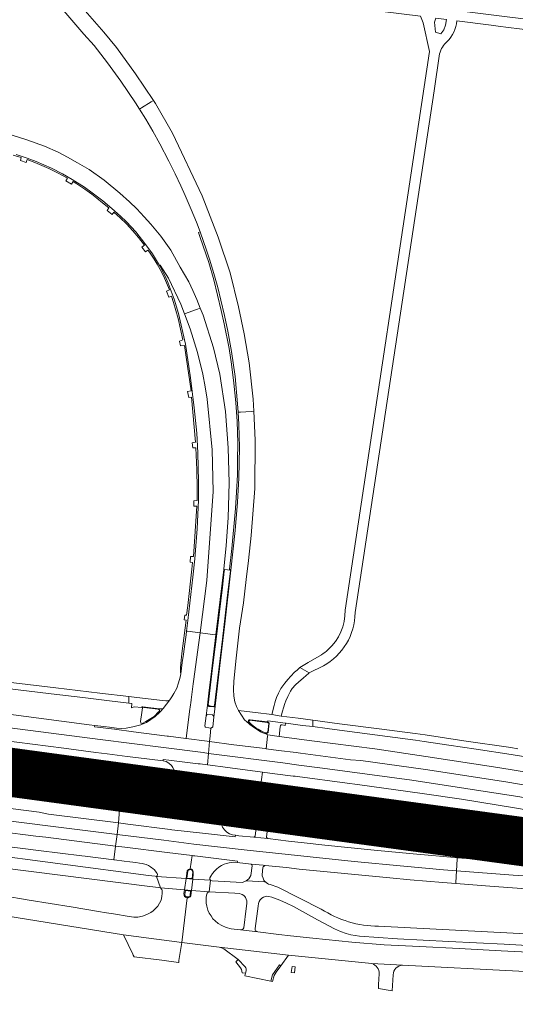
# Model space of a CAD drawing. Header units: metres. Extents: x 166325 to 190320, y 381923 to 404576.
# Tile 422 of 656: x 178004 to 178156, y 386844 to 387146. Entities that reach past the tile are written whole.
import ezdxf

# ---------------------------------------------------------------- set-up
doc = ezdxf.new("R2010")
doc.units = ezdxf.units.M
for name, color, linetype, lineweight in [('B-WE-VH-VERHARDING_ASFALT-GV', 8, 'Continuous', 18), ('B-WE-VH-VERHARDING_BETON-GV', 8, 'Continuous', 18), ('B-WE-VH-VERHARDING_BETONSTRAATSTEEN-GV', 8, 'Continuous', 18), ('B-WE-VH-VERHARDING_N-WEG', 8, 'Continuous', 18)]:
    doc.layers.add(name, color=color, linetype=linetype, lineweight=lineweight)

msp = doc.modelspace()

# ---------------------------------------------------------------- linework, layer by layer
at = {"layer": 'B-WE-VH-VERHARDING_ASFALT-GV', "flags": 128}
for points in [[(178138.49, 387145.472), (178148.98, 387144.143), (178151.178, 387143.865), (178154.311, 387143.468), (178157.67, 387143.043), (178165.891, 387142.002), (178166.316, 387145.15), (178086.572, 387155.215), (178080.088, 387156.033), (178079.74, 387152.919), (178079.941, 387152.888), (178127.362, 387146.882), (178128.161, 387144.871), (178130.078, 387136.082), (178104.203, 386964.884)], [(178017.939, 387148.528), (178024.15, 387141.45), (178027.234, 387137.919), (178031.382, 387132.669), (178035.452, 387127.027), (178039.984, 387120.34), (178041.171, 387118.453), (178041.834, 387118.868), (178044.734, 387120.681), (178045.424, 387121.112), (178039.909, 387129.278), (178034.078, 387137.277), (178030.26, 387141.973), (178024.504, 387148.584)], [(178107.284, 386964.164), (178131.515, 387124.057), (178133.222, 387135.397)], [(178003.384, 387104.563), (178006.75, 387103.429), (178009.471, 387102.438), (178014.182, 387100.392), (178017.55, 387098.626), (178020.56, 387096.905), (178024.277, 387094.534), (178026.281, 387093.114), (178029.961, 387090.309), (178032.659, 387088.014), (178035.38, 387085.665), (178037.196, 387083.916), (178040.022, 387080.8), (178042.867, 387077.279), (178045.173, 387074.085), (178047.347, 387070.507), (178047.564, 387070.639), (178050.027, 387066.672), (178053.871, 387058.637), (178054.991, 387055.68), (178058.662, 387057.043), (178059.787, 387057.461), (178058.725, 387060.084), (178057.507, 387062.851), (178056.278, 387065.513), (178053.702, 387070.05), (178050.79, 387075.17), (178047.735, 387079.507), (178044.681, 387083.159), (178042.62, 387085.427), (178040.413, 387087.899), (178038.083, 387090.078), (178035.146, 387092.651), (178030.33, 387096.675), (178025.722, 387099.949), (178022.216, 387101.995), (178019.135, 387103.702), (178016.188, 387105.218), (178012.005, 387107.039), (178006.663, 387109.03), (178002.153, 387110.457)], [(178096.974, 386951.254), (178092.917, 386948.892), (178091.335, 386947.971), (178090.378, 386947.306), (178093.251, 386945.714), (178097.58, 386947.812)], [(178156.745, 386904.261), (178139.881, 386906.963), (178127.877, 386908.748), (178108.001, 386911.489), (178104.894, 386911.922), (178089.659, 386913.922), (178088.953, 386914.014), (178088.316, 386914.065), (178082.684, 386914.793), (178078.878, 386915.293), (178078.296, 386910.767), (178078.163, 386910.123), (178078.292, 386910.022), (178078.858, 386910.119), (178080.311, 386910.181), (178081.729, 386910.186), (178081.966, 386910.152), (178082.093, 386910.412), (178082.395, 386910.521), (178091.794, 386909.348), (178096.547, 386908.777), (178106.704, 386907.33), (178116.686, 386905.981), (178130.602, 386904.051), (178143.219, 386902.221), (178160.331, 386899.378)], [(177987.91, 386905.878), (178010.46, 386903.034), (178013.292, 386902.418), (178034.724, 386899.742), (178035.005, 386903.743), (178035.032, 386904.119), (178034.174, 386904.127), (178033.25, 386904.239), (178032.072, 386904.348), (178031.034, 386904.477), (178029.858, 386904.605), (178027.286, 386904.952), (178024.743, 386905.236), (178021.964, 386905.525), (178015.441, 386906.337), (178001.869, 386908.032)], [(177952.672, 386891.985), (177998.174, 386886.067), (178044.346, 386880.255), (178047.022, 386879.918), (178047.67, 386879.839), (178046.416, 386883.279), (178045.956, 386883.445), (178043.955, 386883.635), (177965.03, 386893.975)], [(178160.155, 386887.447), (178150.126, 386888.152), (178138.605, 386889.017), (178138.582, 386888.604), (178138.384, 386885.08), (178155.745, 386883.745), (178170.954, 386882.755)], [(178170.954, 386882.755), (178155.745, 386883.745), (178138.384, 386885.08), (178138.182, 386881.47), (178138.164, 386881.154), (178149.983, 386880.189), (178164.024, 386879.255)], [(177989.926, 386872.917), (178036.322, 386865.41), (178054.156, 386863.056), (178055.846, 386876.807), (178055.462, 386876.89), (178055.016, 386877.131), (178054.837, 386877.494), (178054.772, 386878.054), (178054.973, 386879.254), (178047.67, 386879.839), (178047.995, 386879.348), (178048.149, 386878.954), (178048.163, 386878.154), (178048.069, 386877.151), (178047.816, 386876.08), (178047.338, 386875.105), (178046.758, 386874.186), (178046.054, 386873.472), (178045.364, 386872.818), (178044.624, 386872.306), (178043.402, 386871.699), (178042.064, 386871.141), (178040.633, 386870.874), (178039.396, 386870.841), (178038.051, 386871.027), (178033.158, 386871.815), (178030.324, 386872.244), (178029.182, 386872.424), (178020.25, 386873.96), (178007.374, 386876.048), (177990.682, 386878.866)], [(178079.701, 386881.714), (178079.668, 386881.691), (178073.939, 386882.01), (178073.458, 386881.743), (178072.675, 386881.482), (178063.465, 386881.954), (178062.966, 386882.12), (178062.582, 386878.591), (178070.421, 386878.188), (178071.883, 386878.053), (178072.36, 386877.916), (178072.632, 386877.783), (178073.157, 386877.458), (178073.441, 386877.165), (178073.698, 386876.81), (178073.893, 386876.374), (178074.095, 386875.84), (178074.134, 386875.489), (178074.09, 386875.014), (178073.933, 386873.479), (178073.198, 386867.519), (178073.017, 386867.214), (178072.663, 386867.059), (178072.139, 386866.949), (178077.498, 386866.336), (178077.077, 386866.529), (178076.763, 386866.685), (178076.682, 386866.852), (178076.623, 386867.405), (178077.539, 386874.238), (178077.669, 386875.039), (178077.834, 386875.638), (178078.222, 386876.174), (178078.716, 386876.629), (178079.223, 386876.918), (178079.843, 386877.187), (178080.25, 386877.223), (178080.799, 386877.201), (178081.786, 386876.98), (178084.205, 386876.078), (178086.235, 386875.117), (178088.375, 386874.054), (178095.724, 386869.989), (178100.97, 386867.25), (178102.779, 386866.474), (178104.513, 386865.81), (178106.021, 386865.406), (178107.299, 386865.168), (178108.61, 386864.98), (178120.256, 386864.209), (178136.047, 386863.406), (178153.053, 386862.515), (178168.955, 386861.677)], [(178096.916, 386873.323), (178083.627, 386880.013), (178081.207, 386880.823)], [(178164.595, 386859.895), (178152.068, 386860.555), (178139.245, 386861.252), (178127.049, 386861.883), (178116.178, 386862.402), (178106.319, 386863.139), (178094.332, 386864.393), (178087.489, 386865.144), (178083.945, 386865.532), (178077.498, 386866.336), (178072.139, 386866.949), (178071.085, 386867.058), (178069.321, 386867.296), (178067.74, 386867.665), (178066.388, 386868.263), (178065.297, 386868.891), (178064.338, 386869.74), (178063.67, 386870.36), (178063.114, 386871.196), (178062.593, 386872.048), (178062.138, 386873.019), (178061.819, 386874.205), (178061.644, 386875.096), (178061.656, 386877.012), (178061.809, 386877.951), (178061.91, 386878.189), (178062.13, 386878.406), (178062.582, 386878.591), (178057.11, 386879.049), (178056.875, 386877.389), (178056.711, 386877.105), (178056.518, 386876.917), (178056.122, 386876.779), (178055.846, 386876.807), (178054.156, 386863.056), (178065.571, 386861.593), (178086.836, 386859.186), (178112.437, 386856.634), (178121.822, 386856.09), (178228.912, 386850.592)], [(178222.582, 386862.447), (178114.495, 386868.09)], [(178086.836, 386859.186), (178065.571, 386861.593), (178066.341, 386861.446), (178066.997, 386861.087), (178071.484, 386857.844), (178073.576, 386855.575)], [(178073.843, 386854.366), (178073.699, 386853.628), (178073.529, 386852.847), (178081.458, 386851.253), (178081.961, 386853.128), (178084.065, 386856.201), (178084.483, 386855.883), (178086.836, 386859.186)]]:
    msp.add_lwpolyline(points, dxfattribs=at)
for points in [[(178134.509, 387142.762), (178133.551, 387141.499), (178131.959, 387142.058), (178131.643, 387145.101), (178132.074, 387146.285), (178135.375, 387145.867), (178135.036, 387144.217)], [(178045.424, 387121.112), (178044.734, 387120.681), (178041.834, 387118.868), (178041.171, 387118.453), (178043.142, 387115.323), (178045.221, 387111.669), (178047.406, 387107.8), (178050.217, 387102.502), (178052.13, 387098.635), (178053.86, 387094.893), (178055.155, 387092.02), (178057.023, 387087.712), (178058.627, 387083.752), (178059.742, 387080.882), (178061.711, 387075.183), (178062.707, 387072.137), (178064.194, 387067.319), (178065.252, 387063.74), (178066.148, 387059.93), (178067.213, 387055.236), (178068.259, 387050.372), (178069.386, 387044.149), (178070.477, 387036.55), (178071.276, 387028.1), (178071.435, 387025.587), (178072.125, 387025.623), (178075.475, 387025.798), (178076.249, 387025.838), (178076.069, 387029.547), (178074.781, 387040.713), (178073.281, 387049.54), (178071.566, 387057.841), (178068.957, 387068.266), (178065.338, 387079.165), (178060.45, 387091.853), (178051.295, 387111.105), (178046.043, 387120.194)], [(178054.991, 387055.68), (178053.871, 387058.637), (178050.027, 387066.672), (178047.564, 387070.639), (178047.347, 387070.507), (178047.515, 387070.23), (178049.05, 387067.251), (178049.966, 387065.149), (178051.802, 387060.245), (178053.159, 387055.855), (178055.296, 387046.373), (178056.844, 387036.095), (178057.99, 387026.903), (178058.745, 387019.129), (178059.031, 387013.152), (178059.302, 387004.346), (178059.243, 386998.605), (178058.877, 386989.817), (178058.152, 386980.669), (178057.51, 386975.066), (178055.977, 386961.763), (178055.554, 386958.491), (178055.929, 386958.445), (178059.786, 386957.97), (178061.81, 386973.976), (178063.726, 387001.263), (178063.472, 387014.054), (178061.901, 387029.546), (178061.28, 387033.383), (178060.577, 387037.215), (178058.933, 387043.815), (178056.734, 387051.076)], [(178059.787, 387057.461), (178058.662, 387057.043), (178054.991, 387055.68), (178056.734, 387051.076), (178058.933, 387043.815), (178060.577, 387037.215), (178061.28, 387033.383), (178061.901, 387029.546), (178063.472, 387014.054), (178063.726, 387001.263), (178061.81, 386973.976), (178059.786, 386957.97), (178063.629, 386957.497), (178064.576, 386957.38), (178065.938, 386968.208), (178067.051, 386977.319), (178067.068, 386977.463), (178067.795, 386984.747), (178068.419, 386993.195), (178068.692, 387003.909), (178068.351, 387014.632), (178067.512, 387025.763), (178065.794, 387037.203), (178063.871, 387045.252), (178060.67, 387055.28)], [(178076.249, 387025.838), (178075.475, 387025.798), (178072.125, 387025.623), (178071.435, 387025.587), (178071.676, 387021.781), (178071.837, 387014.804), (178071.677, 387005.342), (178071.276, 386998.042), (178070.506, 386989.365), (178069.164, 386977.209), (178067.36, 386960.738), (178065.798, 386947.977), (178064.336, 386935.444), (178063.947, 386932.166), (178063.631, 386929.154), (178063.492, 386929), (178063.412, 386928.935), (178063.276, 386928.865), (178063.084, 386928.799), (178063.011, 386928.794), (178062.813, 386926.412), (178062.667, 386924.662), (178070.095, 386923.672), (178079.737, 386922.473), (178079.987, 386922.455), (178080.397, 386926.343), (178080.567, 386926.719), (178080.15, 386926.9), (178079.989, 386926.965), (178079.51, 386927.159), (178078.27, 386927.674), (178076.411, 386928.86), (178075.064, 386929.88), (178074.775, 386930.122), (178074.073, 386930.71), (178073.421, 386931.338), (178072.494, 386932.7), (178071.565, 386934.167), (178070.95, 386935.34), (178070.467, 386936.859), (178070.155, 386938.523), (178069.971, 386940.559), (178070.139, 386943.106), (178070.859, 386950.234), (178071.816, 386959.407), (178073.027, 386967.12), (178073.889, 386974.319), (178074.586, 386980.098), (178075.387, 386987.778), (178076.518, 387002.221), (178076.676, 387017.035)], [(178059.786, 386957.97), (178055.929, 386958.445), (178055.554, 386958.491), (178055.445, 386957.382), (178055.077, 386954.442), (178054.649, 386951.433), (178054.289, 386948.831), (178053.85, 386945.372), (178053.669, 386944.403), (178053.169, 386942.639), (178052.581, 386941.007), (178051.664, 386939.345), (178051.076, 386938.299), (178050.47, 386937.43), (178048.42, 386934.767), (178048.303, 386934.635), (178047.721, 386933.982), (178047.396, 386933.617), (178046.007, 386932.278), (178043.329, 386930.527), (178042.019, 386929.939), (178041.779, 386929.865), (178041.56, 386929.798), (178040.325, 386929.484), (178039.096, 386929.172), (178038.658, 386929.058), (178037.137, 386928.788), (178035.774, 386928.61), (178034.171, 386928.797), (178031.981, 386929.075), (178030.268, 386929.293), (178027.475, 386929.602), (178027.42, 386929.202), (178033.477, 386928.432), (178039.291, 386927.618), (178049.682, 386926.312), (178050.086, 386926.262), (178055.441, 386925.63), (178055.451, 386925.629), (178056.545, 386933.838), (178056.825, 386935.94), (178056.896, 386936.474), (178057.028, 386937.465), (178057.69, 386942.34), (178057.781, 386943.007), (178059.407, 386954.972)], [(178064.576, 386957.38), (178063.629, 386957.497), (178059.786, 386957.97), (178059.407, 386954.972), (178057.781, 386943.007), (178057.69, 386942.34), (178057.028, 386937.465), (178056.896, 386936.474), (178056.825, 386935.94), (178056.545, 386933.838), (178055.451, 386925.629), (178061.973, 386924.753), (178062.667, 386924.662), (178062.813, 386926.412), (178063.011, 386928.794), (178062.852, 386928.781), (178062.433, 386928.853), (178061.491, 386929.014), (178061.354, 386929.098), (178061.318, 386929.166), (178061.266, 386929.423), (178061.613, 386932.553), (178062.047, 386935.767), (178062.559, 386940.375), (178063.042, 386944.356), (178063.853, 386951.296)], [(178093.251, 386945.714), (178090.378, 386947.306), (178089.867, 386946.856), (178089.483, 386946.518), (178088.751, 386945.906), (178087.547, 386944.713), (178086.675, 386943.667), (178085.782, 386942.526), (178084.509, 386940.923), (178083.829, 386939.486), (178083.215, 386938.126), (178082.848, 386937.217), (178082.657, 386936.521), (178082.435, 386935.718), (178081.793, 386932.901), (178084.665, 386932.454), (178085.047, 386933.96), (178085.313, 386935.028), (178085.751, 386936.313), (178086.056, 386937.081), (178086.623, 386938.459), (178087.525, 386940.067), (178088.042, 386940.874), (178089.025, 386942.003), (178090.063, 386942.914), (178091.333, 386944.073), (178092.301, 386944.918), (178092.966, 386945.519)], [(178027.475, 386929.602), (178025.758, 386929.792), (178017.283, 386930.922), (178000.961, 386932.995), (177991.489, 386934.238), (177991.434, 386933.805), (177990.977, 386930.184), (178004.59, 386928.43), (178029.081, 386925.298), (178048.535, 386922.833), (178060.655, 386921.257), (178062.364, 386921.035), (178062.667, 386924.662), (178061.973, 386924.753), (178055.451, 386925.629), (178055.441, 386925.63), (178050.086, 386926.262), (178049.682, 386926.312), (178039.291, 386927.618), (178033.477, 386928.432), (178027.42, 386929.202)], [(178064.336, 386935.444), (178064.209, 386935.332), (178064, 386935.301), (178062.614, 386935.385), (178062.398, 386935.422), (178062.251, 386935.474), (178062.047, 386935.767), (178061.613, 386932.553), (178061.793, 386932.789), (178061.888, 386932.876), (178061.956, 386932.91), (178063.552, 386932.791), (178063.661, 386932.72), (178063.75, 386932.62), (178063.947, 386932.166)], [(177990.977, 386930.184), (177990.528, 386926.622), (177990.467, 386926.142), (177998.792, 386925.059), (178017.939, 386922.647), (178027.788, 386921.288), (178031.277, 386920.845), (178037.428, 386920.065), (178040.018, 386919.737), (178048.396, 386918.766), (178048.484, 386919.178), (178050.158, 386918.979), (178059.185, 386917.858), (178059.78, 386917.795), (178062.07, 386917.499), (178062.364, 386921.035), (178060.655, 386921.257), (178048.535, 386922.833), (178029.081, 386925.298), (178004.59, 386928.43)], [(178094.079, 386924.852), (178084.023, 386926.24), (178080.567, 386926.719), (178080.397, 386926.343), (178079.987, 386922.455), (178083.804, 386921.935), (178089.178, 386921.247), (178089.872, 386921.142), (178090.516, 386921.057), (178105.938, 386919.041), (178109.044, 386918.845), (178128.924, 386916.102), (178153.55, 386912.305), (178168.408, 386909.703), (178169.123, 386913.277), (178169.205, 386913.684), (178151.062, 386916.662), (178129.023, 386920.036), (178113.338, 386922.368)], [(178079.987, 386922.455), (178079.737, 386922.473), (178070.095, 386923.672), (178062.667, 386924.662), (178062.364, 386921.035), (178085.087, 386918.089), (178090.083, 386917.45), (178097.293, 386916.529), (178124.671, 386912.796), (178157.865, 386907.668), (178167.645, 386905.887), (178168.408, 386909.703), (178153.55, 386912.305), (178128.924, 386916.102), (178109.044, 386918.845), (178105.938, 386919.041), (178090.516, 386921.057), (178089.872, 386921.142), (178089.178, 386921.247), (178083.804, 386921.935)], [(178077.812, 386910.178), (178078.163, 386910.123), (178078.296, 386910.767), (178078.878, 386915.293), (178068.95, 386916.596), (178068.3, 386916.691), (178062.07, 386917.499), (178059.78, 386917.795), (178059.185, 386917.858), (178050.158, 386918.979), (178048.484, 386919.178), (178048.396, 386918.766), (178049.376, 386918.504), (178050.226, 386918.026), (178050.947, 386917.328), (178051.445, 386916.651), (178051.966, 386915.289), (178052.124, 386914.276), (178052.143, 386913.64), (178052.093, 386912.412), (178051.887, 386911.413), (178051.584, 386910.616), (178051.096, 386909.87), (178050.779, 386909.497), (178049.823, 386908.705), (178048.295, 386907.807), (178046.386, 386906.897), (178044.402, 386906.117), (178041.843, 386905.341), (178039.855, 386904.863), (178038.708, 386904.635), (178036.617, 386904.248), (178035.346, 386904.116), (178035.032, 386904.119), (178035.005, 386903.743), (178034.724, 386899.742), (178037.636, 386899.376), (178050.596, 386897.743), (178051.089, 386897.644), (178060.52, 386896.54), (178070.53, 386895.411), (178070.618, 386895.938), (178069.711, 386896.089), (178068.801, 386896.373), (178068.003, 386896.83), (178067.211, 386897.638), (178066.654, 386898.448), (178066.326, 386899.259), (178066.127, 386900.187), (178066.042, 386901.142), (178066.131, 386902.241), (178066.314, 386903.25), (178066.566, 386904.201), (178066.883, 386904.839), (178067.455, 386905.54), (178067.912, 386905.931), (178068.584, 386906.401), (178070.549, 386907.43), (178072.974, 386908.5), (178074.957, 386909.276), (178076.535, 386909.888), (178077.229, 386910.07), (178077.54, 386910.142)], [(178062.364, 386921.035), (178062.07, 386917.499), (178068.3, 386916.691), (178068.95, 386916.596), (178078.878, 386915.293), (178082.684, 386914.793), (178088.316, 386914.065), (178088.953, 386914.014), (178089.659, 386913.922), (178104.894, 386911.922), (178108.001, 386911.489), (178127.877, 386908.748), (178139.881, 386906.963), (178156.745, 386904.261), (178166.959, 386902.461), (178167.645, 386905.887), (178157.865, 386907.668), (178124.671, 386912.796), (178097.293, 386916.529), (178090.083, 386917.45), (178085.087, 386918.089)], [(177987.91, 386905.878), (177970.355, 386908.092), (177937.988, 386912.048), (177936.682, 386912.198), (177936.64, 386912.598), (177935.107, 386912.617), (177934.896, 386912.626), (177934.854, 386912.283), (177934.408, 386908.688), (177936.715, 386908.405), (177963.819, 386905.036), (177987.432, 386902.089), (177988.05, 386902.011), (178012.28, 386898.952), (178034.283, 386896.193), (178034.724, 386899.742), (178013.292, 386902.418), (178010.46, 386903.034)], [(178081.966, 386910.152), (178081.729, 386910.186), (178080.311, 386910.181), (178078.858, 386910.119), (178078.292, 386910.022), (178078.386, 386909.838), (178078.397, 386909.444), (178078.032, 386906.73), (178076.641, 386895.643), (178076.557, 386895.533), (178076.273, 386895.328), (178080.497, 386894.929), (178080.151, 386895.225), (178080.124, 386895.395)], [(177934.408, 386908.688), (177934.089, 386904.88), (177936.984, 386904.702), (177981.21, 386899.215), (177986.978, 386898.494), (178009.375, 386895.693), (178012.436, 386895.299), (178033.84, 386892.628), (178034.283, 386896.193), (178012.28, 386898.952), (177988.05, 386902.011), (177987.432, 386902.089), (177963.819, 386905.036), (177936.715, 386908.405)], [(177934.089, 386904.88), (177934.029, 386904.419), (177935.017, 386904.111), (177950.442, 386899.417), (177953.114, 386898.596), (177954.538, 386898.295), (177956.679, 386898.039), (177981.162, 386894.939), (178010.211, 386891.263), (178023.513, 386889.617), (178024.568, 386889.484), (178033.304, 386888.381), (178033.84, 386892.628), (178012.436, 386895.299), (178009.375, 386895.693), (177986.978, 386898.494), (177981.21, 386899.215), (177936.984, 386904.702)], [(178091.704, 386893.599), (178086.915, 386894.139), (178080.497, 386894.929), (178076.273, 386895.328), (178071.67, 386895.763), (178070.618, 386895.938), (178070.53, 386895.411), (178060.52, 386896.54), (178051.089, 386897.644), (178050.596, 386897.743), (178037.636, 386899.376), (178034.724, 386899.742), (178034.283, 386896.193), (178048.67, 386894.389), (178057.798, 386893.225), (178074.184, 386891.362), (178086.751, 386890.016), (178107.023, 386887.897), (178122.25, 386886.432), (178134.412, 386885.386), (178138.384, 386885.08), (178138.582, 386888.604), (178138.605, 386889.017), (178137.738, 386889.082), (178126.227, 386890.126), (178113.184, 386891.379), (178098.057, 386892.866)], [(178034.283, 386896.193), (178033.84, 386892.628), (178036.689, 386892.269), (178049.64, 386890.657), (178057.333, 386889.711), (178057.758, 386889.659), (178058.15, 386889.635), (178071.198, 386888.025), (178071.182, 386887.552), (178075.464, 386887.115), (178079.07, 386886.746), (178079.731, 386886.679), (178086.303, 386886.008), (178090.194, 386885.522), (178117.972, 386882.882), (178124.176, 386882.263), (178134.218, 386881.476), (178138.164, 386881.154), (178138.182, 386881.47), (178138.384, 386885.08), (178134.412, 386885.386), (178122.25, 386886.432), (178107.023, 386887.897), (178086.751, 386890.016), (178074.184, 386891.362), (178057.798, 386893.225), (178048.67, 386894.389)], [(178057.333, 386889.711), (178049.64, 386890.657), (178036.689, 386892.269), (178033.84, 386892.628), (178033.304, 386888.381), (178033.524, 386888.353), (178036.485, 386887.979), (178038.247, 386887.791), (178040.077, 386887.589), (178041.149, 386887.417), (178042.012, 386887.294), (178043.179, 386886.971), (178043.973, 386886.678), (178044.582, 386886.278), (178044.984, 386885.947), (178045.289, 386885.747), (178045.771, 386885.287), (178046.324, 386884.664), (178046.595, 386884.234), (178046.738, 386883.861), (178046.637, 386883.562), (178046.565, 386883.475), (178046.416, 386883.279), (178055.492, 386882.636), (178055.85, 386885.073), (178055.976, 386885.265), (178056.199, 386885.41), (178056.51, 386885.539), (178056.757, 386885.613)], [(178071.182, 386887.552), (178071.198, 386888.025), (178058.15, 386889.635), (178057.758, 386889.659), (178057.333, 386889.711), (178056.757, 386885.613), (178057.097, 386885.525), (178057.427, 386885.287), (178057.587, 386885.07), (178057.677, 386884.781), (178057.677, 386884.249), (178057.542, 386882.474), (178062.966, 386882.12), (178062.788, 386882.356), (178062.76, 386882.878), (178063.022, 386883.439), (178063.573, 386884.216), (178064.165, 386884.94), (178064.782, 386885.533), (178065.521, 386886.171), (178066.34, 386886.654), (178067.167, 386887.05), (178067.862, 386887.302), (178068.703, 386887.469), (178069.305, 386887.594), (178070.118, 386887.661)], [(178079.731, 386886.679), (178079.07, 386886.746), (178075.464, 386887.115), (178075.587, 386886.878), (178075.705, 386886.552), (178075.302, 386883.585), (178075.004, 386883.09), (178074.668, 386882.552), (178073.939, 386882.01), (178079.668, 386881.691), (178079.292, 386882.217), (178079.064, 386882.78), (178078.833, 386883.482), (178078.882, 386885.257), (178079.074, 386886.319), (178079.175, 386886.356)], [(178055.492, 386882.636), (178046.416, 386883.279), (178047.67, 386879.839), (178054.973, 386879.254)], [(178057.542, 386882.474), (178055.492, 386882.636), (178054.973, 386879.254), (178057.11, 386879.049)], [(178062.966, 386882.12), (178057.542, 386882.474), (178057.11, 386879.049), (178062.582, 386878.591)], [(178054.156, 386863.056), (178036.322, 386865.41), (178039.174, 386859.496), (178039.286, 386859.214), (178039.287, 386859.212), (178039.5, 386858.677), (178048.06, 386857.63), (178053.123, 386856.95), (178053.2, 386856.934), (178053.223, 386857.068), (178053.292, 386857.508)]]:
    msp.add_lwpolyline(points, close=True, dxfattribs=at)
at = {"layer": 'B-WE-VH-VERHARDING_ASFALT-GV'}
for points in [[(178135.539, 387139.134, 0.1705997), (178138.49, 387145.472)], [(178133.222, 387135.397, -0.1621885), (178135.539, 387139.134)], [(178097.58, 386947.812, 0.2699489), (178107.284, 386964.164)], [(178104.203, 386964.884, -0.2224309), (178098.949, 386952.74)], [(178098.949, 386952.74, -0.0395697), (178096.974, 386951.254)], [(178081.207, 386880.823, -0.1401104), (178079.701, 386881.714)], [(178114.495, 386868.09, -0.1470438), (178096.916, 386873.323)]]:
    msp.add_lwpolyline(points, format="xyb", dxfattribs=at)
at = {"layer": 'B-WE-VH-VERHARDING_BETON-GV', "flags": 128}
for points in [[(177991.984, 386943.978), (177991.688, 386941.999), (178003.127, 386940.602), (178014.047, 386939.317), (178023.833, 386938.129), (178031.994, 386937.165), (178037.883, 386936.448), (178037.883, 386938.431), (178029.067, 386939.516), (178015.538, 386941.104), (178002.663, 386942.673)], [(178050.47, 386937.43), (178050.076, 386937.237), (178049.75, 386937.14), (178049.477, 386937.085), (178049.24, 386937.074), (178048.202, 386937.188), (178040.321, 386938.131), (178037.883, 386938.431), (178037.883, 386936.448), (178038.839, 386936.331), (178038.679, 386935.021), (178039.589, 386935.239), (178041.856, 386935.079), (178041.896, 386935.238), (178042.197, 386935.332), (178047.187, 386934.706), (178048.303, 386934.635), (178048.42, 386934.767)], [(178084.665, 386932.454), (178081.793, 386932.901), (178076.763, 386933.55), (178074.09, 386933.867), (178071.565, 386934.167), (178072.494, 386932.7), (178073.421, 386931.338), (178074.073, 386930.71), (178074.775, 386930.122), (178074.575, 386930.671), (178074.548, 386930.759), (178074.558, 386930.888), (178074.582, 386931.023), (178074.621, 386931.097), (178074.721, 386931.204), (178074.851, 386931.302), (178075.099, 386931.331), (178080.459, 386930.66), (178080.487, 386930.959), (178085.953, 386930.303), (178086.176, 386930.29), (178091.16, 386929.593), (178094.295, 386929.234), (178094.295, 386931.206), (178089.798, 386931.803)], [(178085.953, 386930.303), (178080.487, 386930.959), (178080.459, 386930.66), (178080.661, 386930.585), (178080.776, 386930.519), (178080.917, 386930.302), (178080.589, 386927.397), (178080.321, 386927.191), (178079.989, 386926.965), (178080.15, 386926.9), (178080.567, 386926.719), (178084.023, 386926.24), (178084.327, 386929.187), (178084.374, 386929.422), (178084.404, 386929.518), (178084.477, 386929.638), (178084.638, 386929.737), (178084.891, 386929.729), (178085.857, 386929.595)], [(178088.906, 386855.585), (178087.969, 386855.723), (178087.743, 386853.83), (178088.708, 386853.726)]]:
    msp.add_lwpolyline(points, close=True, dxfattribs=at)
for points in [[(178157.162, 386922.429), (178155.033, 386922.776), (178140.656, 386924.898), (178128.75, 386926.714), (178125.728, 386927.163), (178114.704, 386928.533), (178102.513, 386930.115), (178094.295, 386931.206), (178094.295, 386929.234), (178098.729, 386928.637), (178104.006, 386927.933), (178117.211, 386926.24), (178125.843, 386925.09), (178128.431, 386924.71), (178136.033, 386923.553), (178144.472, 386922.327), (178155.154, 386920.705), (178167.793, 386918.646)], [(178071.484, 386857.844), (178070.76, 386857.18), (178072.11, 386855.279), (178072.421, 386854.84), (178072.633, 386853.788), (178073.699, 386853.628), (178073.843, 386854.366)], [(178073.576, 386855.575), (178071.484, 386857.844)]]:
    msp.add_lwpolyline(points, dxfattribs=at)
at = {"layer": 'B-WE-VH-VERHARDING_BETON-GV'}
msp.add_lwpolyline([(178073.843, 386854.366, 0.2439958), (178073.576, 386855.575)], format="xyb", dxfattribs=at)
at = {"layer": 'B-WE-VH-VERHARDING_BETONSTRAATSTEEN-GV', "flags": 128}
for points in [[(178002.467, 387104.347), (178004.853, 387103.613), (178004.707, 387102.707), (178006.381, 387102.126), (178006.731, 387102.972), (178008.58, 387102.28), (178010.487, 387101.499), (178013.426, 387100.206), (178016.284, 387098.807), (178019.08, 387097.259), (178018.589, 387096.49), (178020.299, 387095.446), (178020.803, 387096.257), (178021.937, 387095.538), (178024.408, 387093.877), (178026.515, 387092.381), (178028.048, 387091.206), (178029.885, 387089.704), (178031.815, 387088.143), (178031.316, 387087.368), (178032.754, 387086.123), (178033.357, 387086.856), (178035.224, 387085.155), (178037.178, 387083.253), (178039.145, 387081.173), (178040.913, 387079.064), (178042.704, 387076.773), (178041.933, 387076.163), (178042.974, 387074.744), (178043.779, 387075.272), (178044.289, 387074.591), (178045.668, 387072.47), (178046.577, 387070.966), (178047.479, 387069.29), (178048.511, 387067.329), (178049.509, 387065.172), (178050.388, 387063.044), (178049.452, 387062.688), (178050.145, 387060.867), (178050.98, 387061.172), (178051.649, 387059.206), (178053.087, 387054.329), (178054.473, 387047.775), (178053.413, 387047.361), (178053.8, 387045.873), (178054.944, 387045.996), (178055.511, 387042.423), (178056.978, 387032.14), (178055.892, 387031.941), (178056.264, 387030.102), (178057.168, 387030.214), (178058.35, 387016.376), (178057.371, 387016.198), (178057.581, 387014.649), (178058.463, 387014.691), (178058.799, 387007.867), (178058.857, 387002.285), (178058.848, 386998.502), (178057.841, 386998.442), (178057.808, 386996.785), (178058.724, 386996.759), (178057.696, 386981.301), (178056.828, 386981.327), (178056.682, 386979.637), (178057.484, 386979.555), (178057.241, 386977.477), (178056.004, 386966.316), (178055.634, 386963.352), (178055.094, 386963.42), (178054.832, 386961.934), (178055.473, 386961.83), (178054.201, 386951.62), (178053.851, 386948.576), (178053.707, 386947.267), (178053.722, 386946.96), (178053.743, 386946.649), (178053.759, 386946.382), (178053.797, 386945.948), (178053.85, 386945.372), (178054.289, 386948.831), (178054.649, 386951.433), (178055.077, 386954.442), (178055.445, 386957.382), (178055.554, 386958.491), (178055.977, 386961.763), (178057.51, 386975.066), (178058.152, 386980.669), (178058.877, 386989.817), (178059.243, 386998.605), (178059.302, 387004.346), (178059.031, 387013.152), (178058.745, 387019.129), (178057.99, 387026.903), (178056.844, 387036.095), (178055.296, 387046.373), (178053.159, 387055.855), (178051.802, 387060.245), (178049.966, 387065.149), (178049.05, 387067.251), (178047.515, 387070.23), (178047.347, 387070.507), (178045.173, 387074.085), (178042.867, 387077.279), (178040.022, 387080.8), (178037.196, 387083.916), (178035.38, 387085.665), (178032.659, 387088.014), (178029.961, 387090.309), (178026.281, 387093.114), (178024.277, 387094.534), (178020.56, 387096.905), (178017.55, 387098.626), (178014.182, 387100.392), (178009.471, 387102.438), (178006.75, 387103.429), (178003.384, 387104.563)], [(178121.822, 386856.09), (178112.437, 386856.634)], [(178114.67, 386853.489), (178114.494, 386850.195), (178114.43, 386848.986), (178118.683, 386848.213), (178118.971, 386853.206)]]:
    msp.add_lwpolyline(points, dxfattribs=at)
for points in [[(178071.435, 387025.587), (178071.276, 387028.1), (178070.477, 387036.55), (178069.386, 387044.149), (178068.259, 387050.372), (178067.213, 387055.236), (178066.148, 387059.93), (178065.252, 387063.74), (178064.194, 387067.319), (178062.707, 387072.137), (178061.711, 387075.183), (178059.742, 387080.882), (178059.241, 387080.669), (178059.791, 387079.059), (178062.445, 387071.396), (178063.973, 387066.16), (178066.248, 387056.738), (178067.145, 387052.64), (178068.675, 387045.061), (178069.413, 387040.316), (178070.124, 387034.49), (178070.756, 387028.535), (178070.933, 387025.56), (178071.094, 387022.834), (178071.288, 387016.066), (178071.26, 387010.899), (178071.219, 387006.404), (178070.939, 387001.017), (178070.628, 386996.07), (178069.487, 386983.795), (178068.744, 386977.476), (178069.164, 386977.209), (178070.506, 386989.365), (178071.276, 386998.042), (178071.677, 387005.342), (178071.837, 387014.804), (178071.676, 387021.781)], [(178067.166, 386976.903), (178066.587, 386971.956), (178065.07, 386959.415), (178065.056, 386959.294), (178063.607, 386947.195), (178062.271, 386935.883), (178062.312, 386935.802), (178062.416, 386935.675), (178062.538, 386935.572), (178063.762, 386935.427), (178063.952, 386935.449), (178064.058, 386935.523), (178064.138, 386935.651), (178065.191, 386944.133), (178066.589, 386956.004), (178068.417, 386971.252), (178069.079, 386976.897), (178069.045, 386977.097), (178068.94, 386977.147), (178067.395, 386977.317), (178067.295, 386977.212), (178067.226, 386977.103)], [(178041.86, 386933.532), (178041.506, 386930.749), (178041.551, 386930.334), (178041.721, 386930.237), (178041.961, 386930.222), (178043.156, 386930.75), (178044.172, 386931.355), (178045.634, 386932.324), (178047.054, 386933.725), (178047.272, 386934.007), (178047.326, 386934.258), (178047.172, 386934.414), (178046.869, 386934.581), (178042.471, 386935.12), (178042.255, 386935.14), (178042.114, 386935.105), (178042.056, 386935.006)], [(178080.289, 386930.476), (178075.065, 386931.174), (178074.905, 386931.122), (178074.793, 386931.004), (178074.747, 386930.904), (178074.741, 386930.787), (178074.844, 386930.563), (178075.513, 386929.868), (178076.882, 386928.876), (178077.524, 386928.429), (178078.584, 386927.779), (178079.684, 386927.348), (178079.919, 386927.275), (178080.12, 386927.265), (178080.237, 386927.304), (178080.306, 386927.352), (178080.361, 386927.403), (178080.439, 386927.495), (178080.497, 386927.566), (178080.817, 386930.21), (178080.745, 386930.352), (178080.656, 386930.412), (178080.538, 386930.454)], [(178055.988, 386884.911), (178055.696, 386882.788), (178057.337, 386882.667), (178057.513, 386884.63), (178057.484, 386884.797), (178057.372, 386885.061), (178057.189, 386885.254), (178057.029, 386885.34), (178056.73, 386885.408), (178056.487, 386885.369), (178056.262, 386885.238), (178056.116, 386885.104)], [(178056.821, 386878.815), (178055.251, 386878.972), (178055.097, 386877.814), (178055.216, 386877.411), (178055.428, 386877.206), (178055.831, 386877.053), (178056.061, 386877.025), (178056.379, 386877.059), (178056.607, 386877.194), (178056.688, 386877.456)], [(178083.133, 386853.96), (178084.483, 386855.883), (178084.065, 386856.201), (178081.961, 386853.128), (178081.458, 386851.253), (178081.943, 386851.156), (178082.44, 386852.973)]]:
    msp.add_lwpolyline(points, close=True, dxfattribs=at)
at = {"layer": 'B-WE-VH-VERHARDING_BETONSTRAATSTEEN-GV'}
for points in [[(178112.437, 386856.634, -0.3417789), (178114.67, 386853.489)], [(178118.971, 386853.206, -0.3910655), (178121.822, 386856.09)]]:
    msp.add_lwpolyline(points, format="xyb", dxfattribs=at)
at = {"layer": 'B-WE-VH-VERHARDING_N-WEG', "const_width": 15, "flags": 128}
msp.add_lwpolyline([(179238.148, 386745.003), (178727.352, 386805.229), (178365.634, 386858.639), (178265.463, 386879.516), (177699.795, 386956.106), (177281.212, 386997.775), (176913.081, 387040.629), (176714.708, 387067.116), (176513.975, 387082.824), (176334.72, 387090.826), (176179.133, 387111.7), (176033.068, 387139.937), (175822.658, 387196.025), (175616.602, 387250.993), (175292.926, 387336.714), (174996.039, 387419.18), (174648.529, 387520.516), (174558.936, 387544.99), (174399.462, 387551.147), (174143.482, 387607.325), (173777.64, 387656.898), (173629.28, 387668.078), (173499.621, 387714.244), (173213.034, 387739.83)], dxfattribs=at)

doc.saveas('drawing.dxf')
